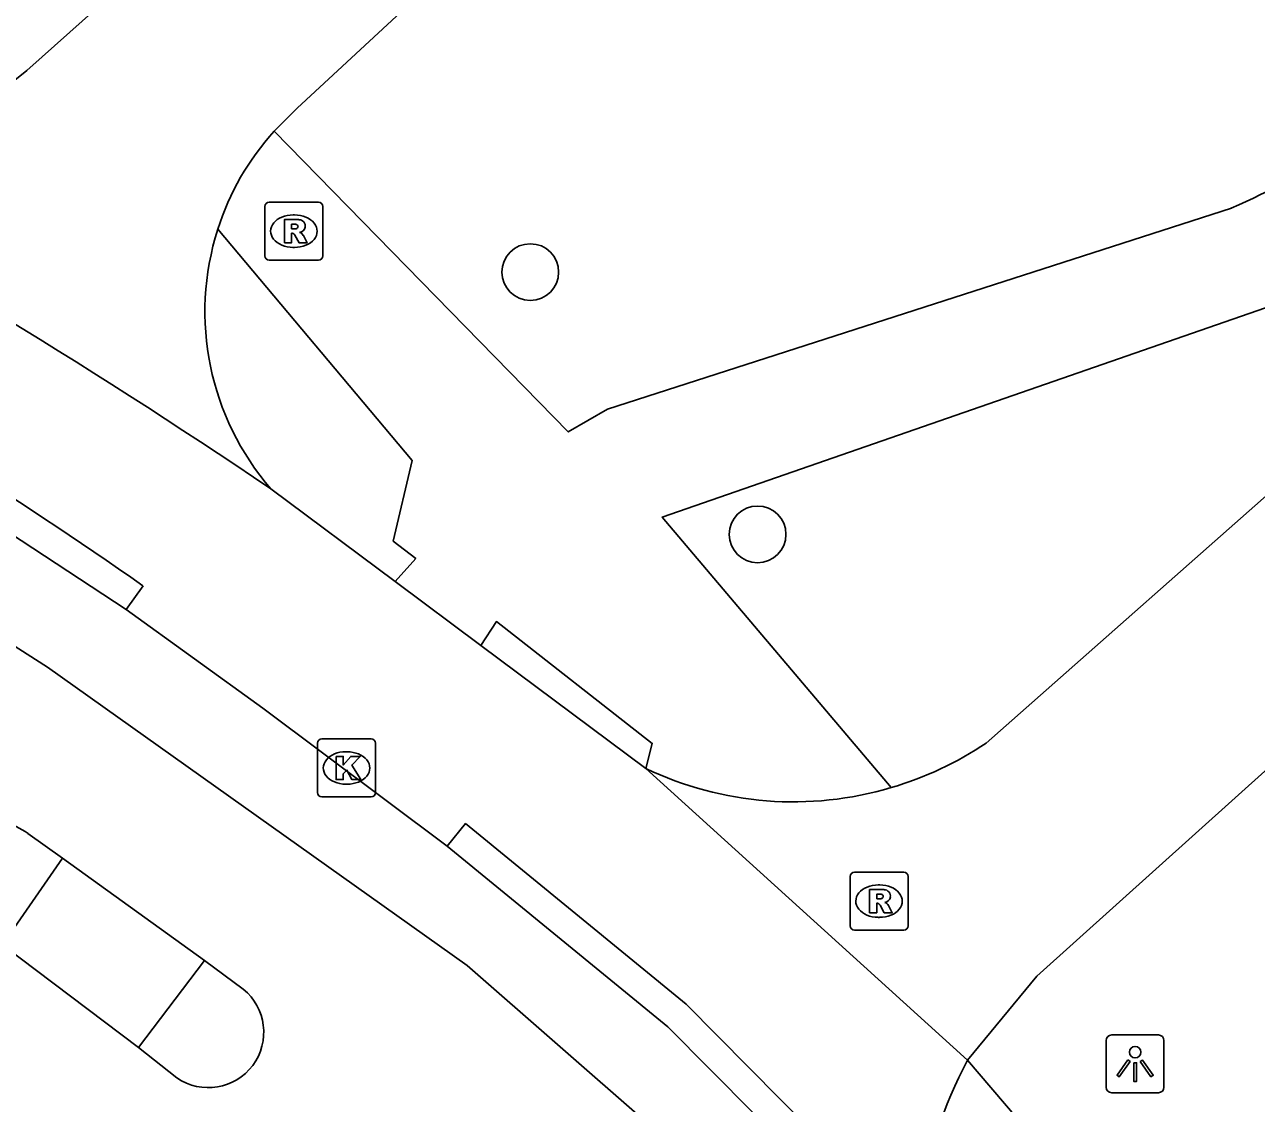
# Model space of a CAD drawing. Extents: x 162172 to 163187, y 382874 to 383684.
# Drawn here: x 162728.02 to 162749.27, y 383303.78 to 383322.39 of the extents above; entities that cross this region are included whole.
import ezdxf

# ---------------------------------------------------------------- set-up
doc = ezdxf.new("R2010")
doc.units = 0
for name, color, linetype in [('IMGEO_Boom', 7, 'Continuous'), ('IMGEO_Kolk', 7, 'Continuous'), ('IMGEO_Lichtpunt', 7, 'Continuous'), ('IMGEO_Rijbaan_lokaal_gesloten', 7, 'Continuous'), ('IMGEO_Rijbaan_lokaal_open', 7, 'Continuous'), ('IMGEO_Rioolput', 7, 'Continuous'), ('IMGEO_Voetpad_gesloten', 7, 'Continuous'), ('IMGEO_Voetpad_halfverhard', 7, 'Continuous'), ('IMGEO_Voetpad_open', 7, 'Continuous')]:
    doc.layers.add(name, color=color, linetype=linetype)

msp = doc.modelspace()

# ---------------------------------------------------------------- linework, layer by layer
at = {"layer": 'IMGEO_Boom'}
for centre in [(162736.743, 383318.124), (162740.665, 383313.6)]:
    msp.add_circle(centre, 0.489, dxfattribs=at)
at = {"layer": 'IMGEO_Kolk'}
for p, q in [((162733.071, 383309.144), (162733.071, 383309.996)), ((162733.146, 383310.07), (162733.998, 383310.07)), ((162734.072, 383309.996), (162734.072, 383309.144)), ((162733.559, 383309.85), (162733.584, 383309.85)), ((162733.582, 383309.29), (162733.557, 383309.29)), ((162733.998, 383309.07), (162733.146, 383309.07))]:
    msp.add_line(p, q, dxfattribs=at)
for points in [[(162733.071, 383309.144), (162733.071, 383309.996)], [(162733.146, 383310.07), (162733.998, 383310.07)], [(162734.072, 383309.996), (162734.072, 383309.144)], [(162733.392, 383309.77), (162733.515, 383309.77), (162733.515, 383309.619), (162733.645, 383309.77), (162733.809, 383309.77), (162733.663, 383309.619), (162733.816, 383309.37), (162733.664, 383309.37), (162733.579, 383309.534), (162733.515, 383309.467), (162733.515, 383309.37), (162733.392, 383309.37), (162733.392, 383309.77)], [(162733.998, 383309.07), (162733.146, 383309.07)]]:
    msp.add_lwpolyline(points, dxfattribs=at)
for centre, start, end in [((162733.148, 383309.994), 91.552, 178.448), ((162733.148, 383309.994), 91.552, 178.448), ((162733.996, 383309.994), 1.552, 88.448), ((162733.996, 383309.994), 1.552, 88.448), ((162733.148, 383309.146), 181.552, 268.448), ((162733.148, 383309.146), 181.552, 268.448), ((162733.996, 383309.146), 271.552, 358.448), ((162733.996, 383309.146), 271.552, 358.448)]:
    msp.add_arc(centre, 0.0765, start, end, dxfattribs=at)
for centre, major_axis, ratio, start_param, end_param in [((162733.558, 383309.57), (-0.387, 0.002), 0.722429, 4.712389, 7.853982), ((162733.583, 383309.57), (-0.39, 0.002), 0.717154, 1.570796, 4.712389)]:
    msp.add_ellipse(centre, major_axis=major_axis, ratio=ratio, start_param=start_param, end_param=end_param, dxfattribs=at)
at = {"layer": 'IMGEO_Lichtpunt'}
for p, q in [((162746.681, 383304.869), (162746.681, 383304.062)), ((162746.681, 383304.869), (162746.681, 383304.062)), ((162747.583, 383304.964), (162746.775, 383304.964)), ((162747.583, 383304.964), (162746.775, 383304.964)), ((162747.677, 383304.062), (162747.677, 383304.869)), ((162747.677, 383304.062), (162747.677, 383304.869)), ((162746.775, 383303.968), (162747.583, 383303.968)), ((162746.775, 383303.968), (162747.583, 383303.968))]:
    msp.add_line(p, q, dxfattribs=at)
for points in [[(162747.055, 383304.533), (162747.094, 383304.505), (162746.906, 383304.243), (162746.868, 383304.27), (162747.055, 383304.533)], [(162747.157, 383304.485), (162747.204, 383304.485), (162747.204, 383304.163), (162747.157, 383304.163), (162747.157, 383304.485)], [(162747.267, 383304.505), (162747.305, 383304.532), (162747.492, 383304.27), (162747.453, 383304.242), (162747.267, 383304.505)]]:
    msp.add_lwpolyline(points, dxfattribs=at)
msp.add_circle((162747.18, 383304.667), 0.0994, dxfattribs=at)
for centre, start, end in [((162746.775, 383304.869), 90, 180), ((162746.775, 383304.869), 90, 180), ((162747.583, 383304.869), 0, 90), ((162747.583, 383304.869), 0, 90), ((162746.775, 383304.062), 180, 270), ((162746.775, 383304.062), 180, 270), ((162747.583, 383304.062), 270, 0), ((162747.583, 383304.062), 270, 360)]:
    msp.add_arc(centre, 0.0946, start, end, dxfattribs=at)
at = {"layer": 'IMGEO_Rijbaan_lokaal_gesloten'}
for points in [[(162627.21, 383334.45), (162667.305, 383328.139), (162686.155, 383325.334), (162698.267, 383323.385), (162704.23, 383322.378), (162706.089, 383321.777), (162707.381, 383321.359), (162716.105, 383318.242), (162719.766, 383316.606), (162722.803, 383314.892), (162728.412, 383311.307), (162735.656, 383306.164), (162738.772, 383303.437), (162741.887, 383300.164), (162744.614, 383296.969), (162751.245, 383288.934), (162759.102, 383279.436)], [(162729.77, 383312.306), (162725.719, 383314.958), (162722.831, 383316.619)], [(162735.31, 383308.223), (162732.129, 383310.603), (162729.77, 383312.306)], [(162728.673, 383308.016), (162728.075, 383308.437)], [(162742.822, 383301.373), (162739.115, 383305.106), (162735.31, 383308.223)], [(162728.673, 383308.016), (162731.119, 383306.248)], [(162729.981, 383304.745), (162727.635, 383306.518)], [(162731.789, 383305.755), (162731.119, 383306.248)], [(162729.981, 383304.745), (162730.645, 383304.222)]]:
    msp.add_lwpolyline(points, dxfattribs=at)
for centre, radius, start, end in [((162727.517, 383307.727), 0.903, 51.8279, 232.795), ((162731.186, 383305.012), 0.957, 235.6054, 50.9304)]:
    msp.add_arc(centre, radius, start, end, dxfattribs=at)
at = {"layer": 'IMGEO_Rijbaan_lokaal_open'}
for points in [[(162728.055, 383321.601), (162736.538, 383329.17)], [(162732.322, 383320.554), (162732.717, 383320.95), (162739.256, 383327.009)], [(162744.611, 383310), (162750.185, 383314.921)], [(162752.272, 383312.079), (162745.486, 383305.977), (162744.29, 383304.527)], [(162744.29, 383304.527), (162738.735, 383309.561)]]:
    msp.add_lwpolyline(points, dxfattribs=at)
for centre, radius, start, end in [((162724.056, 383326.451), 6.287, 253.585, 309.5075), ((162735.709, 383317.483), 4.572, 137.8033, 162.4447), ((162668.446, 383220.102), 113.851, 55.90556, 61.7813), ((162735.795, 383317.438), 4.667, 162.2343, 220.8821), ((162741.275, 383314.986), 5.999, 286.4029, 303.7874), ((162741.281, 383314.901), 5.916, 244.5085, 286.5782)]:
    msp.add_arc(centre, radius, start, end, dxfattribs=at)
at = {"layer": 'IMGEO_Rioolput'}
for p, q in [((162732.162, 383318.405), (162732.162, 383319.257)), ((162732.237, 383319.331), (162733.089, 383319.331)), ((162733.163, 383319.257), (162733.163, 383318.405)), ((162732.65, 383319.111), (162732.675, 383319.111)), ((162732.673, 383318.551), (162732.648, 383318.551)), ((162733.089, 383318.331), (162732.237, 383318.331)), ((162742.335, 383307.773), (162743.187, 383307.773)), ((162742.26, 383306.847), (162742.26, 383307.699)), ((162743.261, 383307.699), (162743.261, 383306.847)), ((162742.748, 383307.553), (162742.773, 383307.553)), ((162742.771, 383306.993), (162742.746, 383306.993)), ((162743.187, 383306.773), (162742.335, 383306.773))]:
    msp.add_line(p, q, dxfattribs=at)
for points in [[(162732.162, 383318.405), (162732.162, 383319.257)], [(162732.237, 383319.331), (162733.089, 383319.331)], [(162733.163, 383319.257), (162733.163, 383318.405)], [(162732.751, 383319.029), (162732.499, 383319.031), (162732.499, 383318.631)], [(162732.677, 383318.95), (162732.623, 383318.95), (162732.623, 383318.869)], [(162732.623, 383318.869), (162732.675, 383318.869)], [(162732.499, 383318.631), (162732.623, 383318.631), (162732.623, 383318.793), (162732.634, 383318.793)], [(162732.681, 383318.764), (162732.752, 383318.631), (162732.892, 383318.631), (162732.827, 383318.757)], [(162733.089, 383318.331), (162732.237, 383318.331)], [(162742.335, 383307.773), (162743.187, 383307.773)], [(162742.26, 383306.847), (162742.26, 383307.699)], [(162743.261, 383307.699), (162743.261, 383306.847)], [(162742.849, 383307.471), (162742.597, 383307.473), (162742.597, 383307.073)], [(162742.775, 383307.392), (162742.721, 383307.392), (162742.721, 383307.311)], [(162742.597, 383307.073), (162742.721, 383307.073), (162742.721, 383307.235), (162742.732, 383307.235)], [(162742.721, 383307.311), (162742.773, 383307.311)], [(162742.779, 383307.206), (162742.85, 383307.073), (162742.99, 383307.073), (162742.925, 383307.199)], [(162743.187, 383306.773), (162742.335, 383306.773)]]:
    msp.add_lwpolyline(points, dxfattribs=at)
for centre, radius, start, end in [((162732.239, 383319.255), 0.0765, 91.552, 178.448), ((162732.239, 383319.255), 0.0765, 91.552, 178.448), ((162733.087, 383319.255), 0.0765, 1.552, 88.448), ((162733.087, 383319.255), 0.0765, 1.552, 88.448), ((162732.659, 383319.058), 0.19, 274.7715, 282.9687), ((162732.683, 383318.854), 0.0964, 77.0061, 93.1865), ((162732.697, 383318.911), 0.0378, 276.6634, 79.6772), ((162732.75, 383318.919), 0.109, 350.3612, 89.416), ((162732.748, 383318.919), 0.112, 277.5842, 350.9817), ((162732.633, 383318.74), 0.0533, 26.0293, 88.6989), ((162732.732, 383318.704), 0.108, 29.5134, 73.7905), ((162732.239, 383318.407), 0.0765, 181.552, 268.448), ((162732.239, 383318.407), 0.0765, 181.552, 268.448), ((162733.087, 383318.407), 0.0765, 271.552, 358.448), ((162733.087, 383318.407), 0.0765, 271.552, 358.448), ((162742.337, 383307.697), 0.0765, 91.552, 178.448), ((162742.337, 383307.697), 0.0765, 91.552, 178.448), ((162743.185, 383307.697), 0.0765, 1.552, 88.448), ((162743.185, 383307.697), 0.0765, 1.552, 88.448), ((162742.781, 383307.296), 0.0964, 77.0061, 93.1865), ((162742.795, 383307.353), 0.0378, 276.6634, 79.6772), ((162742.848, 383307.361), 0.109, 350.3612, 89.416), ((162742.846, 383307.361), 0.112, 277.5842, 350.9817), ((162742.731, 383307.182), 0.0533, 26.0293, 88.6989), ((162742.757, 383307.5), 0.19, 274.7715, 282.9687), ((162742.83, 383307.146), 0.108, 29.5134, 73.7905), ((162742.337, 383306.849), 0.0765, 181.552, 268.448), ((162742.337, 383306.849), 0.0765, 181.552, 268.448), ((162743.185, 383306.849), 0.0765, 271.552, 358.448), ((162743.185, 383306.849), 0.0765, 271.552, 358.448)]:
    msp.add_arc(centre, radius, start, end, dxfattribs=at)
for centre, major_axis, ratio, start_param, end_param in [((162732.649, 383318.831), (-0.387, 0.002), 0.722429, 4.712389, 7.853982), ((162732.674, 383318.831), (-0.39, 0.002), 0.717154, 1.570796, 4.712389), ((162742.747, 383307.273), (-0.387, 0.002), 0.722429, 4.712389, 7.853982), ((162742.772, 383307.273), (-0.39, 0.002), 0.717154, 1.570796, 4.712389)]:
    msp.add_ellipse(centre, major_axis=major_axis, ratio=ratio, start_param=start_param, end_param=end_param, dxfattribs=at)
at = {"layer": 'IMGEO_Voetpad_gesloten'}
for points in [[(162727.635, 383306.518), (162728.673, 383308.016)], [(162731.119, 383306.248), (162729.981, 383304.745)]]:
    msp.add_lwpolyline(points, dxfattribs=at)
at = {"layer": 'IMGEO_Voetpad_halfverhard'}
for points in [[(162748.84, 383319.225), (162738.075, 383315.761), (162737.398, 383315.368), (162732.322, 383320.554)], [(162731.35, 383318.862), (162734.707, 383314.874), (162734.379, 383313.485), (162734.766, 383313.182), (162734.409, 383312.785)], [(162742.969, 383309.231), (162739.02, 383313.898), (162749.71, 383317.607)], [(162735.887, 383311.684), (162736.158, 383312.094), (162738.847, 383309.994), (162738.735, 383309.561)]]:
    msp.add_lwpolyline(points, dxfattribs=at)
msp.add_arc((162744.158, 383329.939), 11.692, 293.6054, 315.4063, dxfattribs=at)
at = {"layer": 'IMGEO_Voetpad_open'}
for points in [[(162732.266, 383314.383), (162734.409, 383312.785)], [(162730.06, 383312.713), (162729.77, 383312.306)], [(162734.409, 383312.785), (162735.887, 383311.684)], [(162735.887, 383311.684), (162738.735, 383309.561)], [(162735.31, 383308.223), (162735.627, 383308.61), (162739.432, 383305.493), (162743.22, 383301.672), (162742.822, 383301.373)], [(162744.29, 383304.527), (162754.637, 383292.411)]]:
    msp.add_lwpolyline(points, dxfattribs=at)
for centre, radius, start, end in [((162687.841, 383252.586), 73.468, 54.9249, 61.34059), ((162749.634, 383301.571), 6.107, 151.0517, 175.9828)]:
    msp.add_arc(centre, radius, start, end, dxfattribs=at)

doc.saveas('drawing.dxf')
